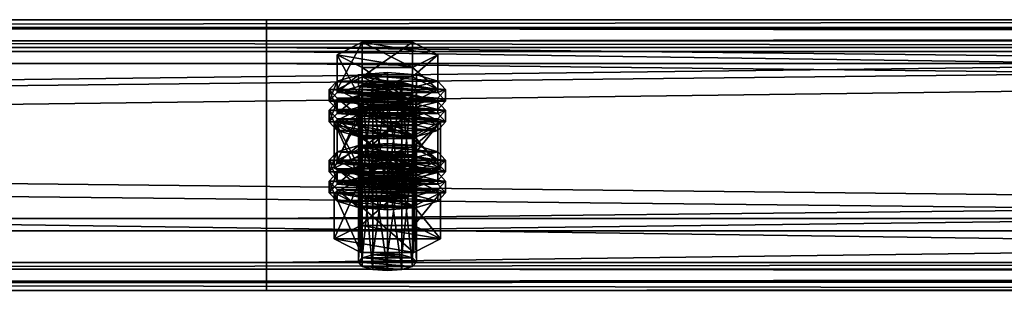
# Model space of a CAD drawing. Header units: millimetres. Extents: x 60485 to 71303, y 100 to 16900.
# Tile 371 of 656: x 68049 to 68252, y 4489 to 4545. Entities that reach past the tile are written whole.
import ezdxf

# ---------------------------------------------------------------- set-up
doc = ezdxf.new("R2010")
doc.units = ezdxf.units.MM
doc.layers.add('13', color=7, linetype='Continuous')
doc.layers.add('9', color=7, linetype='Continuous')

msp = doc.modelspace()

# ---------------------------------------------------------------- meshes
at = {"layer": '13', "color": 7}
mesh = msp.add_polyface(dxfattribs=at)
corners = [(68122, 4511.38, 4386.32), (68125, 4532.65, 4391.99), (68122, 4532.42, 4392.76), (68122, 4529.38, 4402.7), (68128, 4529.38, 4402.7), (68125, 4529.14, 4403.47), (68119.8, 4530.02, 4400.6), (68130.2, 4530.02, 4400.6), (68119, 4530.9, 4397.73), (68131, 4530.9, 4397.73), (68119.8, 4531.78, 4394.86), (68130.2, 4531.78, 4394.86), (68128, 4532.42, 4392.76), (68114.61, 4530.9, 4397.73), (68119.8, 4533.53, 4389.12), (68119.8, 4540.7, 4391.32), (68114.61, 4538.07, 4399.92), (68130.2, 4540.7, 4391.32), (68130.2, 4528.27, 4406.33), (68119.8, 4528.27, 4406.33), (68119.8, 4535.44, 4408.53), (68130.2, 4535.44, 4408.53), (68113, 4528.51, 4397), (68114.61, 4530.26, 4391.26), (68114.61, 4532.65, 4391.99), (68113, 4530.9, 4397.73), (68119, 4531.55, 4387.06), (68119, 4533.94, 4387.79), (68125, 4532.02, 4385.52), (68125, 4534.41, 4386.25), (68125, 4525, 4408.47), (68119, 4527.86, 4407.67), (68125, 4527.39, 4409.2), (68119, 4525.47, 4406.93), (68114.61, 4526.75, 4402.73), (68114.61, 4529.14, 4403.47), (68131, 4531.55, 4387.06), (68135.39, 4530.26, 4391.26), (68137, 4528.51, 4397), (68135.39, 4526.75, 4402.73), (68131, 4527.86, 4407.67), (68135.39, 4529.14, 4403.47), (68137, 4530.9, 4397.73), (68135.39, 4532.65, 4391.99), (68114.61, 4525.96, 4389.94), (68119, 4527.25, 4385.74), (68119, 4529.64, 4386.47), (68114.61, 4528.35, 4390.67), (68125, 4527.72, 4384.21), (68125, 4530.11, 4384.94), (68137, 4526.6, 4396.41), (68113, 4526.6, 4396.41), (68135.39, 4528.35, 4390.67)]
mesh.append_faces([[corners[k] for k in face] for face in [(0, 1, 2, 2), (3, 4, 5, 5), (12, 2, 1, 1), (13, 15, 16, 16), (14, 17, 15, 15), (19, 16, 20, 20), (18, 13, 19, 19), (16, 21, 20, 20), (22, 24, 25, 25), (23, 27, 24, 24), (26, 29, 27, 27), (30, 31, 32, 32), (33, 35, 31, 31), (34, 25, 35, 35), (26, 36, 28, 28), (31, 40, 32, 32), (44, 46, 47, 47), (45, 49, 46, 46)]], dxfattribs={"vtx0": -1, "color": 7})
mesh.append_faces([[corners[k] for k in face] for face in [(4, 3, 6, 6), (7, 6, 8, 8), (9, 8, 10, 10), (11, 10, 2, 2), (18, 14, 13, 13), (21, 16, 15, 15), (37, 26, 23, 23), (38, 23, 22, 22), (39, 22, 34, 34), (40, 31, 35, 35), (41, 35, 25, 25), (42, 25, 24, 24), (43, 24, 27, 27), (50, 51, 47, 47), (52, 47, 46, 46)]], dxfattribs={"vtx0": -1, "vtx2": -1, "vtx3": -1, "color": 7})
mesh.append_faces([[corners[k] for k in face] for face in [(13, 14, 15, 15), (18, 19, 20, 20), (19, 13, 16, 16), (22, 23, 24, 24), (23, 26, 27, 27), (26, 28, 29, 29), (33, 34, 35, 35), (34, 22, 25, 25), (44, 45, 46, 46), (45, 48, 49, 49)]], dxfattribs={"vtx2": -1, "vtx3": -1, "color": 7})
mesh = msp.add_polyface(dxfattribs=at)
corners = [(68125, 4511.62, 4385.56), (68128, 4532.42, 4392.76), (68125, 4532.65, 4391.99), (68128, 4511.38, 4386.32), (68130.2, 4531.78, 4394.86), (68128, 4529.38, 4402.7), (68119.8, 4530.02, 4400.6), (68130.2, 4530.02, 4400.6), (68119, 4530.9, 4397.73), (68131, 4530.9, 4397.73), (68119.8, 4531.78, 4394.86), (68122, 4532.42, 4392.76), (68119.8, 4533.53, 4389.12), (68130.2, 4533.53, 4389.12), (68130.2, 4540.7, 4391.32), (68135.39, 4530.9, 4397.73), (68135.39, 4538.07, 4399.92), (68130.2, 4528.27, 4406.33), (68130.2, 4535.44, 4408.53), (68119.8, 4535.44, 4408.53), (68119.8, 4540.7, 4391.32), (68125, 4532.02, 4385.52), (68131, 4531.55, 4387.06), (68131, 4533.94, 4387.79), (68125, 4534.41, 4386.25), (68135.39, 4530.26, 4391.26), (68135.39, 4532.65, 4391.99), (68137, 4528.51, 4397), (68137, 4530.9, 4397.73), (68135.39, 4526.75, 4402.73), (68135.39, 4529.14, 4403.47), (68131, 4527.86, 4407.67), (68131, 4525.47, 4406.93), (68125, 4527.39, 4409.2), (68119, 4531.55, 4387.06), (68114.61, 4530.26, 4391.26), (68113, 4528.51, 4397), (68114.61, 4529.14, 4403.47), (68113, 4530.9, 4397.73), (68114.61, 4532.65, 4391.99), (68119, 4533.94, 4387.79), (68125, 4527.72, 4384.21), (68131, 4527.25, 4385.74), (68131, 4529.64, 4386.47), (68125, 4530.11, 4384.94), (68135.39, 4525.96, 4389.94), (68135.39, 4528.35, 4390.67), (68137, 4526.6, 4396.41), (68119, 4527.25, 4385.74), (68114.61, 4528.35, 4390.67), (68119, 4529.64, 4386.47)]
mesh.append_faces([[corners[k] for k in face] for face in [(0, 1, 2, 2), (3, 4, 1, 1), (13, 16, 14, 14), (15, 18, 16, 16), (17, 19, 18, 18), (12, 15, 13, 13), (16, 20, 14, 14), (21, 23, 24, 24), (22, 26, 23, 23), (25, 28, 26, 26), (27, 30, 28, 28), (29, 31, 30, 30), (32, 33, 31, 31), (23, 40, 24, 24), (41, 43, 44, 44), (42, 46, 43, 43), (45, 47, 46, 46), (48, 42, 41, 41), (43, 50, 44, 44)]], dxfattribs={"vtx0": -1, "color": 7})
mesh.append_faces([[corners[k] for k in face] for face in [(5, 6, 7, 7), (7, 8, 9, 9), (9, 10, 4, 4), (4, 11, 1, 1), (15, 12, 17, 17), (18, 20, 16, 16), (22, 34, 25, 25), (25, 35, 27, 27), (27, 36, 29, 29), (31, 37, 30, 30), (30, 38, 28, 28), (28, 39, 26, 26), (26, 40, 23, 23), (47, 49, 46, 46), (46, 50, 43, 43)]], dxfattribs={"vtx0": -1, "vtx1": -1, "color": 7})
mesh.append_faces([[corners[k] for k in face] for face in [(12, 13, 14, 14), (13, 15, 16, 16), (15, 17, 18, 18), (21, 22, 23, 23), (22, 25, 26, 26), (25, 27, 28, 28), (27, 29, 30, 30), (41, 42, 43, 43), (42, 45, 46, 46)]], dxfattribs={"vtx2": -1, "vtx3": -1, "color": 7})
mesh = msp.add_polyface(dxfattribs=at)
corners = [(68114.61, 4516.27, 4445.54), (68119.8, 4518.91, 4436.93), (68119.8, 4526.08, 4439.13), (68114.61, 4523.45, 4447.73), (68130.2, 4526.08, 4439.13), (68119.8, 4513.64, 4454.15), (68119.8, 4520.81, 4456.34), (68130.2, 4520.81, 4456.34), (68119, 4516.92, 4434.87), (68125, 4519.78, 4434.07), (68119, 4519.31, 4435.6), (68131, 4519.31, 4435.6), (68119, 4509.86, 4391.29), (68119.8, 4510.74, 4388.42), (68119.8, 4531.78, 4394.86), (68119, 4530.9, 4397.73), (68122, 4511.38, 4386.32), (68122, 4532.42, 4392.76), (68125, 4511.62, 4385.56), (68125, 4532.65, 4391.99), (68125, 4508.11, 4397.03), (68122, 4508.34, 4396.26), (68122, 4529.38, 4402.7), (68125, 4529.14, 4403.47), (68119.8, 4508.98, 4394.16), (68119.8, 4530.02, 4400.6), (68114.03, 4514.64, 4392.76), (68119.52, 4517.42, 4383.67), (68119.52, 4526.98, 4386.6), (68114.03, 4524.21, 4395.68), (68130.48, 4526.98, 4386.6), (68119.52, 4511.86, 4401.84), (68119.52, 4521.43, 4404.76), (68130.48, 4521.43, 4404.76), (68125, 4525, 4408.47), (68119, 4525.47, 4406.93), (68119, 4527.86, 4407.67), (68131, 4525.47, 4406.93), (68114.61, 4526.75, 4402.73), (68113, 4524.21, 4395.68), (68114.61, 4525.96, 4389.94), (68114.61, 4528.35, 4390.67), (68113, 4526.6, 4396.41), (68125, 4520.7, 4407.16), (68119, 4521.17, 4405.62), (68119, 4523.56, 4406.35), (68125, 4523.09, 4407.89), (68114.61, 4522.45, 4401.42), (68114.61, 4524.84, 4402.15), (68135.39, 4525.96, 4389.94), (68119, 4527.25, 4385.74), (68137, 4524.21, 4395.68), (68135.39, 4522.45, 4401.42), (68131, 4521.17, 4405.62), (68131, 4523.56, 4406.35), (68135.39, 4524.84, 4402.15)]
mesh.append_faces([[corners[k] for k in face] for face in [(0, 2, 3, 3), (1, 4, 2, 2), (5, 3, 6, 6), (3, 7, 6, 6), (8, 9, 10, 10), (11, 10, 9, 9), (12, 14, 15, 15), (13, 17, 14, 14), (20, 22, 23, 23), (21, 25, 22, 22), (24, 15, 25, 25), (26, 28, 29, 29), (27, 30, 28, 28), (31, 29, 32, 32), (29, 33, 32, 32), (37, 35, 34, 34), (39, 41, 42, 42), (43, 45, 46, 46), (44, 48, 45, 45), (47, 42, 48, 48)]], dxfattribs={"vtx0": -1, "color": 7})
mesh.append_faces([[corners[k] for k in face] for face in [(7, 3, 2, 2), (33, 29, 28, 28), (37, 38, 35, 35), (49, 50, 40, 40), (51, 40, 39, 39), (52, 39, 47, 47), (53, 47, 44, 44), (54, 45, 48, 48), (55, 48, 42, 42)]], dxfattribs={"vtx0": -1, "vtx2": -1, "vtx3": -1, "color": 7})
mesh.append_faces([[corners[k] for k in face] for face in [(0, 1, 2, 2), (5, 0, 3, 3), (12, 13, 14, 14), (13, 16, 17, 17), (16, 18, 19, 19), (20, 21, 22, 22), (21, 24, 25, 25), (24, 12, 15, 15), (26, 27, 28, 28), (34, 35, 36, 36), (39, 40, 41, 41), (43, 44, 45, 45), (44, 47, 48, 48), (47, 39, 42, 42)]], dxfattribs={"vtx2": -1, "vtx3": -1, "color": 7})
mesh = msp.add_polyface(dxfattribs=at)
corners = [(68119.8, 4518.91, 4436.93), (68130.2, 4518.91, 4436.93), (68130.2, 4526.08, 4439.13), (68135.39, 4516.27, 4445.54), (68135.39, 4523.45, 4447.73), (68130.2, 4520.81, 4456.34), (68130.2, 4513.64, 4454.15), (68119.8, 4520.81, 4456.34), (68119.8, 4526.08, 4439.13), (68125, 4517.39, 4433.33), (68131, 4519.31, 4435.6), (68125, 4519.78, 4434.07), (68135.39, 4518.03, 4439.8), (68119, 4519.31, 4435.6), (68125, 4511.62, 4385.56), (68128, 4511.38, 4386.32), (68128, 4532.42, 4392.76), (68130.2, 4510.74, 4388.42), (68130.2, 4531.78, 4394.86), (68131, 4509.86, 4391.29), (68131, 4530.9, 4397.73), (68130.2, 4508.98, 4394.16), (68130.2, 4530.02, 4400.6), (68128, 4508.34, 4396.26), (68128, 4529.38, 4402.7), (68125, 4529.14, 4403.47), (68119.52, 4517.42, 4383.67), (68130.48, 4517.42, 4383.67), (68130.48, 4526.98, 4386.6), (68135.97, 4514.64, 4392.76), (68135.97, 4524.21, 4395.68), (68130.48, 4521.43, 4404.76), (68130.48, 4511.86, 4401.84), (68119.52, 4521.43, 4404.76), (68119.52, 4526.98, 4386.6), (68135.39, 4526.75, 4402.73), (68131, 4525.47, 4406.93), (68131, 4527.86, 4407.67), (68125, 4525, 4408.47), (68125, 4527.39, 4409.2), (68114.61, 4526.75, 4402.73), (68135.39, 4525.96, 4389.94), (68137, 4524.21, 4395.68), (68137, 4526.6, 4396.41), (68135.39, 4522.45, 4401.42), (68135.39, 4524.84, 4402.15), (68131, 4521.17, 4405.62), (68131, 4523.56, 4406.35), (68125, 4520.7, 4407.16), (68125, 4523.09, 4407.89), (68131, 4527.25, 4385.74), (68119, 4527.25, 4385.74), (68114.61, 4525.96, 4389.94), (68113, 4524.21, 4395.68), (68114.61, 4522.45, 4401.42), (68119, 4521.17, 4405.62), (68119, 4523.56, 4406.35), (68114.61, 4524.84, 4402.15), (68113, 4526.6, 4396.41)]
mesh.append_faces([[corners[k] for k in face] for face in [(1, 4, 2, 2), (3, 5, 4, 4), (6, 7, 5, 5), (4, 8, 2, 2), (9, 10, 11, 11), (17, 20, 18, 18), (19, 22, 20, 20), (21, 24, 22, 22), (23, 25, 24, 24), (27, 30, 28, 28), (29, 31, 30, 30), (32, 33, 31, 31), (30, 34, 28, 28), (42, 45, 43, 43), (44, 47, 45, 45), (46, 49, 47, 47), (46, 55, 48, 48), (56, 47, 49, 49)]], dxfattribs={"vtx0": -1, "color": 7})
mesh.append_faces([[corners[k] for k in face] for face in [(5, 8, 4, 4), (12, 13, 10, 10), (31, 34, 30, 30), (35, 40, 36, 36), (50, 51, 41, 41), (41, 52, 42, 42), (42, 53, 44, 44), (44, 54, 46, 46), (47, 57, 45, 45), (45, 58, 43, 43)]], dxfattribs={"vtx0": -1, "vtx1": -1, "color": 7})
mesh.append_faces([[corners[k] for k in face] for face in [(0, 1, 2, 2), (1, 3, 4, 4), (14, 15, 16, 16), (15, 17, 18, 18), (17, 19, 20, 20), (19, 21, 22, 22), (21, 23, 24, 24), (26, 27, 28, 28), (27, 29, 30, 30), (35, 36, 37, 37), (36, 38, 39, 39), (41, 42, 43, 43), (42, 44, 45, 45), (44, 46, 47, 47), (46, 48, 49, 49)]], dxfattribs={"vtx2": -1, "vtx3": -1, "color": 7})
mesh = msp.add_polyface(dxfattribs=at)
corners = [(68125, 4496.99, 4433.37), (68128, 4517.79, 4440.57), (68125, 4518.03, 4439.8), (68128, 4496.76, 4434.14), (68130.2, 4517.15, 4442.67), (68130.2, 4496.11, 4436.24), (68131, 4516.27, 4445.54), (68128, 4514.75, 4450.51), (68119.8, 4515.4, 4448.41), (68130.2, 4515.4, 4448.41), (68119, 4516.27, 4445.54), (68119.8, 4517.15, 4442.67), (68122, 4517.79, 4440.57), (68135.39, 4516.27, 4445.54), (68130.2, 4513.64, 4454.15), (68130.2, 4520.81, 4456.34), (68119.8, 4518.91, 4436.93), (68130.2, 4518.91, 4436.93), (68135.97, 4509.58, 4443.49), (68119.52, 4512.36, 4434.41), (68130.48, 4512.36, 4434.41), (68125, 4517.39, 4433.33), (68131, 4516.92, 4434.87), (68131, 4519.31, 4435.6), (68135.39, 4515.64, 4439.07), (68135.39, 4518.03, 4439.8), (68137, 4513.88, 4444.81), (68137, 4516.27, 4445.54), (68135.39, 4512.13, 4450.55), (68135.39, 4514.52, 4451.28), (68131, 4510.84, 4454.75), (68131, 4513.23, 4455.48), (68125, 4510.37, 4456.29), (68125, 4512.76, 4457.02), (68119, 4516.92, 4434.87), (68114.61, 4515.64, 4439.07), (68113, 4513.88, 4444.81), (68119, 4513.23, 4455.48), (68114.61, 4514.52, 4451.28), (68113, 4516.27, 4445.54), (68114.61, 4518.03, 4439.8), (68125, 4513.09, 4432.02), (68131, 4512.62, 4433.56), (68131, 4515.01, 4434.29), (68125, 4515.48, 4432.75), (68135.39, 4511.34, 4437.76), (68135.39, 4513.73, 4438.49), (68137, 4511.97, 4444.22), (68119, 4512.62, 4433.56), (68114.61, 4513.73, 4438.49), (68119, 4515.01, 4434.29), (68128, 4508.34, 4396.26), (68125, 4508.11, 4397.03), (68125, 4529.14, 4403.47), (68135.97, 4514.64, 4392.76), (68130.48, 4511.86, 4401.84), (68130.48, 4521.43, 4404.76), (68119.52, 4517.42, 4383.67), (68130.48, 4517.42, 4383.67)]
mesh.append_faces([[corners[k] for k in face] for face in [(0, 1, 2, 2), (3, 4, 1, 1), (5, 6, 4, 4), (16, 13, 17, 17), (18, 19, 20, 20), (22, 25, 23, 23), (24, 27, 25, 25), (26, 29, 27, 27), (28, 31, 29, 29), (30, 33, 31, 31), (37, 31, 33, 33), (41, 43, 44, 44), (42, 46, 43, 43), (45, 47, 46, 46), (48, 42, 41, 41), (43, 50, 44, 44), (57, 54, 58, 58)]], dxfattribs={"vtx0": -1, "color": 7})
mesh.append_faces([[corners[k] for k in face] for face in [(7, 8, 9, 9), (9, 10, 6, 6), (6, 11, 4, 4), (4, 12, 1, 1), (13, 16, 14, 14), (22, 34, 24, 24), (24, 35, 26, 26), (26, 36, 28, 28), (31, 38, 29, 29), (29, 39, 27, 27), (27, 40, 25, 25), (42, 48, 45, 45), (47, 49, 46, 46), (46, 50, 43, 43), (54, 57, 55, 55)]], dxfattribs={"vtx0": -1, "vtx1": -1, "color": 7})
mesh.append_faces([[corners[k] for k in face] for face in [(13, 14, 15, 15), (21, 22, 23, 23), (22, 24, 25, 25), (24, 26, 27, 27), (26, 28, 29, 29), (28, 30, 31, 31), (30, 32, 33, 33), (41, 42, 43, 43), (42, 45, 46, 46), (51, 52, 53, 53), (54, 55, 56, 56)]], dxfattribs={"vtx2": -1, "vtx3": -1, "color": 7})
mesh = msp.add_polyface(dxfattribs=at)
corners = [(68119.8, 4496.11, 4436.24), (68122, 4517.79, 4440.57), (68119.8, 4517.15, 4442.67), (68122, 4496.76, 4434.14), (68125, 4518.03, 4439.8), (68122, 4514.75, 4450.51), (68128, 4514.75, 4450.51), (68125, 4514.52, 4451.28), (68119.8, 4515.4, 4448.41), (68130.2, 4515.4, 4448.41), (68119, 4516.27, 4445.54), (68131, 4516.27, 4445.54), (68130.2, 4517.15, 4442.67), (68128, 4517.79, 4440.57), (68130.2, 4513.64, 4454.15), (68119.8, 4513.64, 4454.15), (68119.8, 4520.81, 4456.34), (68119.8, 4518.91, 4436.93), (68114.61, 4516.27, 4445.54), (68113, 4513.88, 4444.81), (68114.61, 4515.64, 4439.07), (68114.61, 4518.03, 4439.8), (68113, 4516.27, 4445.54), (68119, 4516.92, 4434.87), (68119, 4519.31, 4435.6), (68125, 4517.39, 4433.33), (68125, 4519.78, 4434.07), (68125, 4510.37, 4456.29), (68119, 4510.84, 4454.75), (68119, 4513.23, 4455.48), (68125, 4512.76, 4457.02), (68114.61, 4512.13, 4450.55), (68114.61, 4514.52, 4451.28), (68131, 4516.92, 4434.87), (68135.39, 4515.64, 4439.07), (68137, 4513.88, 4444.81), (68135.39, 4512.13, 4450.55), (68131, 4513.23, 4455.48), (68135.39, 4514.52, 4451.28), (68137, 4516.27, 4445.54), (68135.39, 4518.03, 4439.8), (68113, 4509.58, 4443.49), (68114.61, 4511.34, 4437.76), (68114.61, 4513.73, 4438.49), (68113, 4511.97, 4444.22), (68119, 4512.62, 4433.56), (68119, 4515.01, 4434.29), (68125, 4513.09, 4432.02), (68125, 4515.48, 4432.75), (68135.39, 4511.34, 4437.76), (68137, 4511.97, 4444.22), (68135.39, 4513.73, 4438.49), (68130.48, 4511.86, 4401.84), (68119.52, 4511.86, 4401.84), (68119.52, 4521.43, 4404.76), (68114.03, 4514.64, 4392.76), (68114.03, 4524.21, 4395.68), (68119.52, 4517.42, 4383.67)]
mesh.append_faces([[corners[k] for k in face] for face in [(0, 1, 2, 2), (3, 4, 1, 1), (5, 6, 7, 7), (13, 1, 4, 4), (14, 18, 15, 15), (19, 21, 22, 22), (20, 24, 21, 21), (27, 29, 30, 30), (28, 32, 29, 29), (31, 22, 32, 32), (23, 33, 25, 25), (41, 43, 44, 44), (42, 46, 43, 43), (45, 48, 46, 46), (52, 55, 53, 53)]], dxfattribs={"vtx0": -1, "color": 7})
mesh.append_faces([[corners[k] for k in face] for face in [(6, 5, 8, 8), (9, 8, 10, 10), (11, 10, 2, 2), (12, 2, 1, 1), (14, 17, 18, 18), (34, 23, 20, 20), (35, 20, 19, 19), (36, 19, 31, 31), (37, 29, 32, 32), (38, 32, 22, 22), (39, 22, 21, 21), (40, 21, 24, 24), (49, 45, 42, 42), (50, 44, 43, 43), (51, 43, 46, 46), (52, 57, 55, 55)]], dxfattribs={"vtx0": -1, "vtx2": -1, "vtx3": -1, "color": 7})
mesh.append_faces([[corners[k] for k in face] for face in [(14, 15, 16, 16), (19, 20, 21, 21), (20, 23, 24, 24), (23, 25, 26, 26), (27, 28, 29, 29), (28, 31, 32, 32), (31, 19, 22, 22), (41, 42, 43, 43), (42, 45, 46, 46), (45, 47, 48, 48), (52, 53, 54, 54), (53, 55, 56, 56)]], dxfattribs={"vtx2": -1, "vtx3": -1, "color": 7})
mesh = msp.add_polyface(dxfattribs=at)
corners = [(68119, 4495.24, 4439.11), (68119.8, 4496.11, 4436.24), (68119.8, 4517.15, 4442.67), (68119, 4516.27, 4445.54), (68122, 4496.76, 4434.14), (68122, 4517.79, 4440.57), (68125, 4496.99, 4433.37), (68125, 4518.03, 4439.8), (68125, 4493.48, 4444.84), (68122, 4493.72, 4444.07), (68122, 4514.75, 4450.51), (68125, 4514.52, 4451.28), (68119.8, 4494.36, 4441.97), (68119.8, 4515.4, 4448.41), (68128, 4496.76, 4434.14), (68130.2, 4496.11, 4436.24), (68131, 4495.24, 4439.11), (68130.2, 4494.36, 4441.97), (68128, 4493.72, 4444.07), (68114.03, 4500.02, 4440.57), (68119.52, 4502.8, 4431.48), (68119.52, 4512.36, 4434.41), (68114.03, 4509.58, 4443.49), (68130.48, 4512.36, 4434.41), (68130.48, 4497.24, 4449.65), (68119.52, 4497.24, 4449.65), (68119.52, 4506.8, 4452.58), (68135.97, 4500.02, 4440.57), (68130.48, 4506.8, 4452.58), (68131, 4510.84, 4454.75), (68114.61, 4512.13, 4450.55), (68119, 4510.84, 4454.75), (68125, 4510.37, 4456.29), (68125, 4506.07, 4454.97), (68119, 4506.54, 4453.43), (68119, 4508.93, 4454.16), (68125, 4508.46, 4455.7), (68114.61, 4507.83, 4449.23), (68114.61, 4510.22, 4449.96), (68113, 4509.58, 4443.49), (68113, 4511.97, 4444.22), (68137, 4509.58, 4443.49), (68114.61, 4511.34, 4437.76), (68135.39, 4507.83, 4449.23), (68131, 4506.54, 4453.43), (68131, 4508.93, 4454.16), (68135.39, 4510.22, 4449.96), (68130.2, 4510.74, 4388.42), (68122, 4511.38, 4386.32), (68119.8, 4510.74, 4388.42), (68131, 4509.86, 4391.29), (68119, 4509.86, 4391.29), (68130.2, 4508.98, 4394.16), (68119.8, 4508.98, 4394.16), (68128, 4508.34, 4396.26), (68122, 4508.34, 4396.26)]
mesh.append_faces([[corners[k] for k in face] for face in [(0, 2, 3, 3), (8, 10, 11, 11), (9, 13, 10, 10), (12, 3, 13, 13), (4, 14, 6, 6), (18, 9, 8, 8), (19, 21, 22, 22), (20, 23, 21, 21), (25, 22, 26, 26), (24, 19, 25, 25), (22, 28, 26, 26), (29, 31, 32, 32), (33, 35, 36, 36), (34, 38, 35, 35), (37, 40, 38, 38)]], dxfattribs={"vtx0": -1, "color": 7})
mesh.append_faces([[corners[k] for k in face] for face in [(15, 4, 1, 1), (16, 1, 0, 0), (17, 0, 12, 12), (18, 12, 9, 9), (27, 20, 19, 19), (28, 22, 21, 21), (29, 30, 31, 31), (41, 42, 39, 39), (43, 39, 37, 37), (44, 37, 34, 34), (45, 35, 38, 38), (46, 38, 40, 40), (47, 48, 49, 49), (50, 49, 51, 51), (52, 51, 53, 53), (54, 53, 55, 55)]], dxfattribs={"vtx0": -1, "vtx2": -1, "vtx3": -1, "color": 7})
mesh.append_faces([[corners[k] for k in face] for face in [(0, 1, 2, 2), (1, 4, 5, 5), (4, 6, 7, 7), (8, 9, 10, 10), (9, 12, 13, 13), (12, 0, 3, 3), (19, 20, 21, 21), (24, 25, 26, 26), (25, 19, 22, 22), (33, 34, 35, 35), (34, 37, 38, 38), (37, 39, 40, 40)]], dxfattribs={"vtx2": -1, "vtx3": -1, "color": 7})
mesh = msp.add_polyface(dxfattribs=at)
corners = [(68125, 4496.99, 4433.37), (68128, 4496.76, 4434.14), (68128, 4517.79, 4440.57), (68130.2, 4496.11, 4436.24), (68130.2, 4517.15, 4442.67), (68131, 4495.24, 4439.11), (68131, 4516.27, 4445.54), (68130.2, 4494.36, 4441.97), (68130.2, 4515.4, 4448.41), (68128, 4493.72, 4444.07), (68128, 4514.75, 4450.51), (68125, 4493.48, 4444.84), (68125, 4514.52, 4451.28), (68122, 4496.76, 4434.14), (68119.8, 4496.11, 4436.24), (68119, 4495.24, 4439.11), (68119.8, 4494.36, 4441.97), (68119.52, 4502.8, 4431.48), (68130.48, 4502.8, 4431.48), (68130.48, 4512.36, 4434.41), (68135.97, 4500.02, 4440.57), (68135.97, 4509.58, 4443.49), (68130.48, 4497.24, 4449.65), (68130.48, 4506.8, 4452.58), (68119.52, 4506.8, 4452.58), (68114.03, 4500.02, 4440.57), (68119.52, 4512.36, 4434.41), (68135.39, 4512.13, 4450.55), (68114.61, 4512.13, 4450.55), (68131, 4510.84, 4454.75), (68135.39, 4511.34, 4437.76), (68137, 4509.58, 4443.49), (68137, 4511.97, 4444.22), (68135.39, 4507.83, 4449.23), (68135.39, 4510.22, 4449.96), (68131, 4506.54, 4453.43), (68131, 4508.93, 4454.16), (68125, 4506.07, 4454.97), (68125, 4508.46, 4455.7), (68114.61, 4511.34, 4437.76), (68113, 4509.58, 4443.49), (68114.61, 4507.83, 4449.23), (68119, 4506.54, 4453.43), (68119, 4508.93, 4454.16), (68114.61, 4510.22, 4449.96), (68113, 4511.97, 4444.22), (68122, 4511.38, 4386.32), (68128, 4511.38, 4386.32), (68125, 4511.62, 4385.56), (68130.2, 4510.74, 4388.42), (68119.8, 4510.74, 4388.42), (68131, 4509.86, 4391.29), (68119, 4509.86, 4391.29), (68130.2, 4508.98, 4394.16), (68119.8, 4508.98, 4394.16), (68128, 4508.34, 4396.26), (68122, 4508.34, 4396.26), (68125, 4508.11, 4397.03)]
mesh.append_faces([[corners[k] for k in face] for face in [(5, 8, 6, 6), (7, 10, 8, 8), (9, 12, 10, 10), (18, 21, 19, 19), (20, 23, 21, 21), (22, 24, 23, 23), (17, 20, 18, 18), (31, 34, 32, 32), (33, 36, 34, 34), (35, 38, 36, 36), (35, 42, 37, 37), (43, 36, 38, 38), (46, 47, 48, 48), (55, 56, 57, 57)]], dxfattribs={"vtx0": -1, "color": 7})
mesh.append_faces([[corners[k] for k in face] for face in [(1, 13, 3, 3), (3, 14, 5, 5), (5, 15, 7, 7), (7, 16, 9, 9), (20, 25, 22, 22), (23, 26, 21, 21), (27, 28, 29, 29), (30, 39, 31, 31), (31, 40, 33, 33), (33, 41, 35, 35), (36, 44, 34, 34), (34, 45, 32, 32), (47, 46, 49, 49), (49, 50, 51, 51), (51, 52, 53, 53), (53, 54, 55, 55)]], dxfattribs={"vtx0": -1, "vtx1": -1, "color": 7})
mesh.append_faces([[corners[k] for k in face] for face in [(0, 1, 2, 2), (1, 3, 4, 4), (3, 5, 6, 6), (5, 7, 8, 8), (7, 9, 10, 10), (9, 11, 12, 12), (17, 18, 19, 19), (18, 20, 21, 21), (20, 22, 23, 23), (30, 31, 32, 32), (31, 33, 34, 34), (33, 35, 36, 36), (35, 37, 38, 38)]], dxfattribs={"vtx2": -1, "vtx3": -1, "color": 7})
at = {"layer": '9', "color": 243}
mesh = msp.add_polyface(dxfattribs=at)
corners = [(68700, 4493.8, 4349.78), (68700, 4538.75, 4363.53), (65500, 4538.75, 4363.53), (65500, 4493.8, 4349.78), (68700, 4504.23, 4476.37), (65500, 4504.23, 4476.37), (68700, 4539.61, 4487.19), (65500, 4539.61, 4487.19), (68700, 4543.42, 4474.76), (65500, 4543.42, 4474.76), (68700, 4545.33, 4475.34), (65500, 4545.33, 4475.34), (68700, 4540.94, 4489.69), (65500, 4540.94, 4489.69), (68700, 4501.73, 4477.69), (65500, 4501.73, 4477.69), (68700, 4536.25, 4364.85), (65500, 4536.25, 4364.85), (68700, 4495.13, 4352.28), (65500, 4495.13, 4352.28), (68700, 4491.33, 4364.71), (65500, 4491.33, 4364.71), (68700, 4489.41, 4364.12), (65500, 4489.41, 4364.12)]
mesh.append_faces([[corners[k] for k in face] for face in [(0, 2, 3, 3), (1, 5, 2, 2), (4, 7, 5, 5), (6, 9, 7, 7), (8, 11, 9, 9), (10, 13, 11, 11), (12, 15, 13, 13), (14, 17, 15, 15), (16, 19, 17, 17), (18, 21, 19, 19), (20, 23, 21, 21), (22, 3, 23, 23), (8, 12, 10, 10), (18, 22, 20, 20), (11, 7, 9, 9), (3, 21, 23, 23)]], dxfattribs={"vtx0": -1, "color": 243})
mesh.append_faces([[corners[k] for k in face] for face in [(14, 1, 16, 16), (16, 0, 18, 18), (22, 18, 0, 0), (2, 19, 3, 3), (19, 2, 17, 17), (17, 2, 15, 15), (15, 5, 13, 13), (13, 7, 11, 11), (21, 3, 19, 19)]], dxfattribs={"vtx0": -1, "vtx1": -1, "color": 243})
mesh.append_faces([[corners[k] for k in face] for face in [(12, 8, 6, 6), (6, 14, 12, 12), (14, 6, 4, 4), (14, 4, 1, 1), (16, 1, 0, 0), (15, 2, 5, 5), (13, 5, 7, 7)]], dxfattribs={"vtx0": -1, "vtx2": -1, "vtx3": -1, "color": 243})
mesh.append_faces([[corners[k] for k in face] for face in [(0, 1, 2, 2), (1, 4, 5, 5), (4, 6, 7, 7), (6, 8, 9, 9), (8, 10, 11, 11), (10, 12, 13, 13), (12, 14, 15, 15), (14, 16, 17, 17), (16, 18, 19, 19), (18, 20, 21, 21), (20, 22, 23, 23), (22, 0, 3, 3)]], dxfattribs={"vtx2": -1, "vtx3": -1, "color": 243})
mesh = msp.add_polyface(dxfattribs=at)
corners = [(71300, 4493.8, 4349.78), (71300, 4538.75, 4363.53), (68100, 4538.75, 4363.53), (68100, 4493.8, 4349.78), (71300, 4504.23, 4476.37), (68100, 4504.23, 4476.37), (71300, 4539.61, 4487.19), (68100, 4539.61, 4487.19), (71300, 4543.42, 4474.76), (68100, 4543.42, 4474.76), (71300, 4545.33, 4475.34), (68100, 4545.33, 4475.34), (71300, 4540.94, 4489.69), (68100, 4540.94, 4489.69), (71300, 4501.73, 4477.69), (68100, 4501.73, 4477.69), (71300, 4536.25, 4364.85), (68100, 4536.25, 4364.85), (71300, 4495.13, 4352.28), (68100, 4495.13, 4352.28), (71300, 4491.33, 4364.71), (68100, 4491.33, 4364.71), (71300, 4489.41, 4364.12), (68100, 4489.41, 4364.12)]
mesh.append_faces([[corners[k] for k in face] for face in [(0, 2, 3, 3), (1, 5, 2, 2), (4, 7, 5, 5), (6, 9, 7, 7), (8, 11, 9, 9), (10, 13, 11, 11), (12, 15, 13, 13), (14, 17, 15, 15), (16, 19, 17, 17), (18, 21, 19, 19), (20, 23, 21, 21), (22, 3, 23, 23), (8, 12, 10, 10), (18, 22, 20, 20), (11, 7, 9, 9)]], dxfattribs={"vtx0": -1, "color": 243})
mesh.append_faces([[corners[k] for k in face] for face in [(12, 6, 14, 14), (14, 1, 16, 16), (16, 0, 18, 18), (22, 18, 0, 0), (3, 19, 23, 23), (19, 2, 17, 17), (17, 2, 15, 15), (15, 5, 13, 13), (13, 7, 11, 11)]], dxfattribs={"vtx0": -1, "vtx1": -1, "color": 243})
mesh.append_faces([[corners[k] for k in face] for face in [(12, 8, 6, 6), (14, 6, 4, 4), (14, 4, 1, 1), (16, 1, 0, 0), (19, 3, 2, 2), (15, 2, 5, 5), (13, 5, 7, 7)]], dxfattribs={"vtx0": -1, "vtx2": -1, "vtx3": -1, "color": 243})
mesh.append_faces([[corners[k] for k in face] for face in [(21, 23, 19, 19)]], dxfattribs={"vtx1": -1, "color": 243})
mesh.append_faces([[corners[k] for k in face] for face in [(0, 1, 2, 2), (1, 4, 5, 5), (4, 6, 7, 7), (6, 8, 9, 9), (8, 10, 11, 11), (10, 12, 13, 13), (12, 14, 15, 15), (14, 16, 17, 17), (16, 18, 19, 19), (18, 20, 21, 21), (20, 22, 23, 23), (22, 0, 3, 3)]], dxfattribs={"vtx2": -1, "vtx3": -1, "color": 243})

doc.saveas('drawing.dxf')
